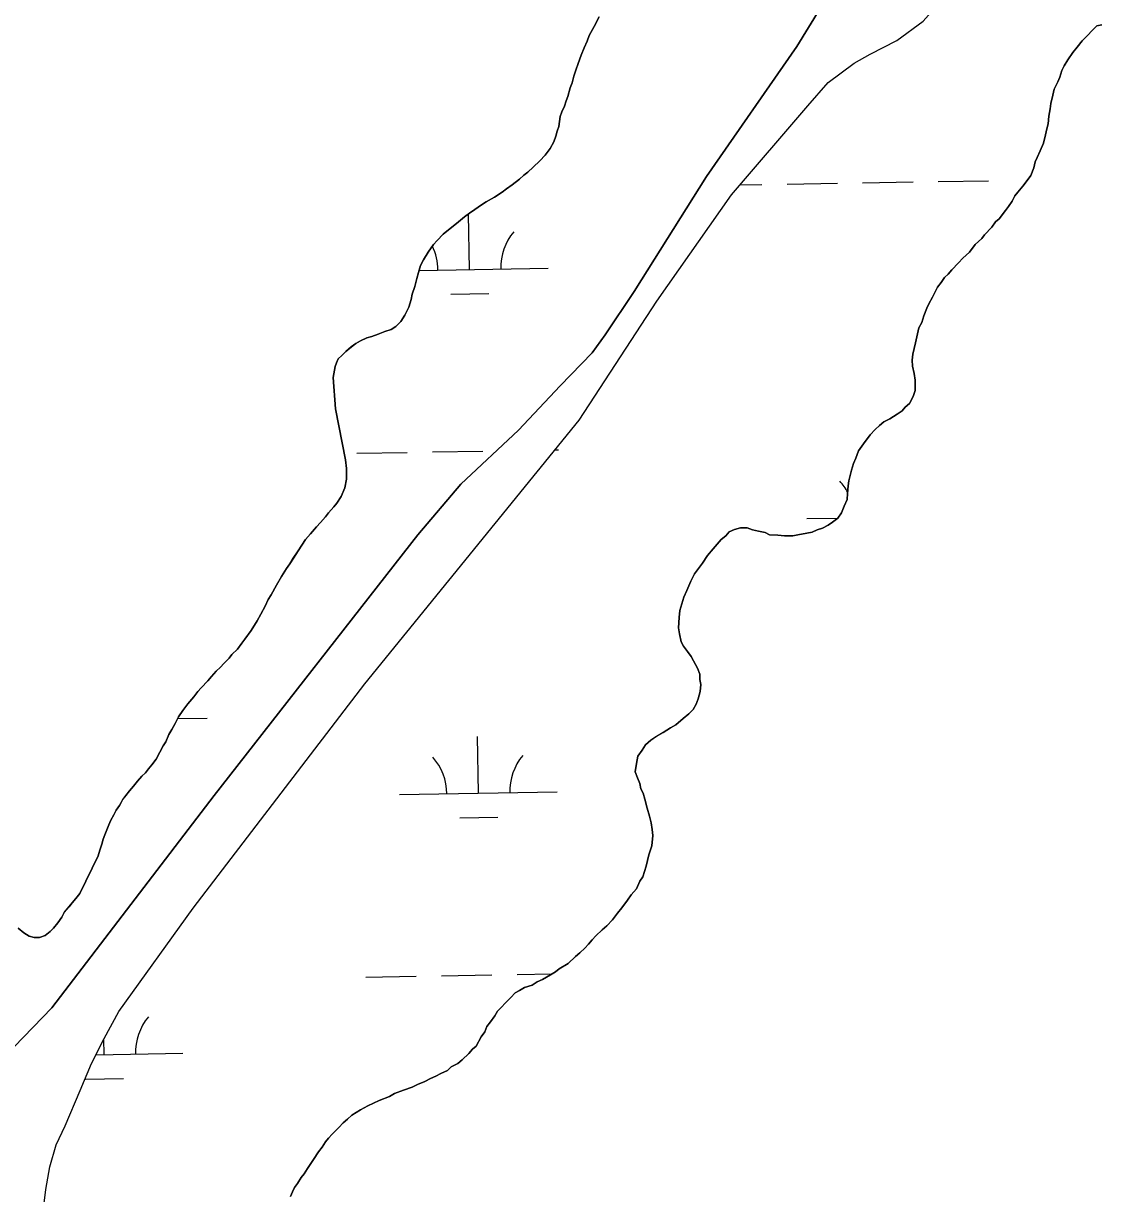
# Model space of a CAD drawing. Extents: x 3887375 to 3925618, y 296674 to 322633.
# Drawn here: x 3916580 to 3917263, y 310838 to 311581 of the extents above; entities that cross this region are included whole.
import ezdxf

# ---------------------------------------------------------------- set-up
doc = ezdxf.new("R2010")
doc.units = 0
doc.layers.add('V-TOPO-SHOR', color=7, linetype='Continuous')
doc.layers.add('V-WETL-SWMP', color=7, linetype='Continuous')

msp = doc.modelspace()

# ---------------------------------------------------------------- linework, layer by layer
at = {"layer": 'V-TOPO-SHOR'}
for points in [[(3916592.77, 310826.73), (3916594.65, 310840.54), (3916597.1, 310854.77), (3916601.17, 310868.84), (3916606.87, 310880.95), (3916616.32, 310903.32), (3916623.5, 310920.46), (3916631.51, 310936.41), (3916640.9, 310953.4), (3916688.05, 311019.17), (3916797.07, 311161.64), (3916933.26, 311328.9), (3916982.58, 311404.5), (3917029.89, 311472.07), (3917078.46, 311528.7), (3917091.29, 311543.37), (3917107.76, 311555.73), (3917118.01, 311561.36), (3917134.97, 311570.14), (3917151.65, 311582.3), (3917189.17, 311624.7), (3917224.29, 311676.02), (3917328.13, 311835.33)], [(3916483.52, 311024.33), (3916508.81, 310975.71), (3916523.31, 310949.78), (3916529.6, 310938.76), (3916537.35, 310930.48), (3916548.94, 310925.32), (3916558.62, 310924.64), (3916574.47, 310931.05), (3916598.35, 310955.77), (3916701.46, 311090.74), (3916830.73, 311256.21), (3916858.05, 311288.25), (3916894.69, 311322.62), (3916921.2, 311350.72), (3916941.54, 311371.73), (3916949.73, 311383.09), (3916968.1, 311410.7), (3917014.1, 311483.63), (3917071.33, 311566.2), (3917142, 311681.68)], [(3916945.9, 311585.2), (3916942.73, 311578.98), (3916939.55, 311573.22), (3916938.22, 311569.64), (3916936.43, 311565.34), (3916934.4, 311560.8), (3916932.63, 311555.56), (3916931.08, 311551.26), (3916929.75, 311547.45), (3916928.67, 311543.16), (3916927.56, 311540.06), (3916926.03, 311534.59), (3916924.92, 311531.72), (3916923.81, 311528.38), (3916922.24, 311524.8), (3916921.12, 311521.93)], [(3917110.58, 311309.59), (3917113.79, 311313.92), (3917117.91, 311319.7), (3917121.14, 311323.08), (3917123.92, 311325.52), (3917126.71, 311327.95), (3917130.44, 311329.93), (3917135.11, 311332.87), (3917138.37, 311334.84), (3917140.21, 311337.25), (3917142.99, 311339.68), (3917145.25, 311343.99), (3917146.58, 311347.81), (3917146.43, 311354.43), (3917145.86, 311358.67), (3917144.8, 311363.38), (3917144.71, 311367.16), (3917145.09, 311370.96), (3917146.82, 311378.09), (3917147.67, 311381.9), (3917148.96, 311387.6), (3917150.77, 311390.96), (3917152.09, 311395.25), (3917153.87, 311400.02), (3917155.23, 311402.89), (3917157.49, 311407.2), (3917160.65, 311413.42), (3917162.95, 311416.32), (3917165.24, 311419.68), (3917167.56, 311421.63), (3917169.86, 311424.52), (3917174.01, 311428.88), (3917176.78, 311431.78), (3917180.95, 311435.66), (3917184.62, 311440.48), (3917188.79, 311444.36), (3917190.62, 311446.77), (3917195.24, 311451.61), (3917197.53, 311454.98), (3917199.85, 311456.92), (3917203.98, 311462.23), (3917205.82, 311464.63), (3917208.1, 311468), (3917209.92, 311471.35), (3917211.75, 311473.76), (3917214.97, 311477.62), (3917218.19, 311481.95), (3917220.02, 311484.36), (3917221.8, 311489.14), (3917222.66, 311492.94), (3917224.01, 311495.81), (3917225.8, 311500.11), (3917228.05, 311504.9), (3917229.35, 311510.13), (3917230.21, 311513.93), (3917231.08, 311517.27), (3917231.44, 311522.01), (3917232.27, 311526.76), (3917232.67, 311530.08), (3917233.96, 311535.31), (3917234.82, 311539.12), (3917237.07, 311543.9), (3917238.43, 311546.77), (3917239.74, 311551.06), (3917241.1, 311553.93), (3917243.37, 311557.77), (3917246.57, 311562.57), (3917249.33, 311565.95), (3917252.55, 311569.81), (3917255.32, 311572.71), (3917259.48, 311577.07), (3917261.79, 311579.49), (3917265.08, 311580.04)], [(3916921.12, 311521.93), (3916920.73, 311518.61), (3916920.33, 311515.53), (3916919.22, 311512.42), (3916918.34, 311509.33), (3916917.01, 311505.75), (3916914.75, 311501.44), (3916911.53, 311497.34), (3916908.3, 311493.72), (3916903.91, 311489.59), (3916900.67, 311486.44), (3916898.11, 311484.49), (3916895.33, 311482.06), (3916890.68, 311478.4), (3916886.96, 311475.95), (3916884.41, 311473.76), (3916879.51, 311470.57), (3916874.14, 311467.61), (3916871.11, 311465.65), (3916866.92, 311462.71), (3916863.67, 311460.5), (3916860.41, 311458.06), (3916855.3, 311453.92), (3916851.36, 311450.75), (3916846.95, 311447.1), (3916843.02, 311442.99), (3916840.72, 311440.57), (3916837.28, 311435.75), (3916834.32, 311430.72), (3916832.52, 311427.13), (3916831.2, 311422.84), (3916830.1, 311419.03), (3916828.81, 311413.79), (3916827.26, 311409.03), (3916826.63, 311405.7), (3916825.09, 311400.7), (3916822.61, 311395.67), (3916819.87, 311391.59), (3916816.87, 311388.44), (3916813.84, 311386.48), (3916809.84, 311385.2), (3916805.62, 311383.68), (3916801.64, 311382.17), (3916798.34, 311381.38), (3916794.37, 311379.4), (3916791.33, 311377.67), (3916788.54, 311375.48), (3916785.07, 311372.55), (3916782.52, 311370.13), (3916780.14, 311367.85), (3916779.04, 311365.45), (3916778.29, 311362.98), (3916777.11, 311356.11), (3916778.52, 311336.26)], [(3916778.52, 311336.26), (3916784.89, 311303.74), (3916785.39, 311298.39), (3916785.46, 311295.45), (3916785.55, 311291.43), (3916784.5, 311285.97), (3916782.02, 311280.47), (3916779.28, 311276.38), (3916777.45, 311273.97), (3916773.99, 311270.11), (3916772.15, 311267.7), (3916768.93, 311264.08), (3916766.39, 311261.18), (3916762.71, 311256.83), (3916759.48, 311253.21), (3916757.2, 311249.6), (3916754.68, 311246), (3916751.72, 311241.44), (3916749.43, 311237.83), (3916747.38, 311234.71), (3916744.19, 311229.67), (3916741, 311224.15), (3916737.6, 311218.16), (3916735.78, 311215.04), (3916733.74, 311210.97), (3916731.03, 311205.7), (3916728.76, 311201.63), (3916724.88, 311195.39), (3916720.99, 311189.85), (3916718.92, 311187.44), (3916716.17, 311183.59), (3916712.7, 311180.2), (3916710.87, 311177.79), (3916707.64, 311174.41), (3916705.56, 311172.23), (3916702.78, 311169.56), (3916699.79, 311166.18), (3916697.48, 311163.52), (3916693.1, 311158.92), (3916691.02, 311156.74), (3916688.49, 311153.37), (3916684.82, 311148.79), (3916681.6, 311144.7), (3916678.86, 311140.61), (3916676.6, 311136.3), (3916674.56, 311132.47), (3916672.74, 311129.35), (3916670.72, 311124.81), (3916669.12, 311122.17), (3916666.85, 311118.1), (3916664.59, 311113.78), (3916661.83, 311110.17), (3916659.77, 311107.52), (3916657.93, 311105.11), (3916655.62, 311102.93), (3916652.85, 311099.79), (3916650.32, 311096.66), (3916647.79, 311093.52), (3916645.26, 311090.62), (3916643.43, 311088.22), (3916641.39, 311084.38), (3916639.33, 311081.26), (3916637.74, 311078.38), (3916635.93, 311075.03), (3916634.58, 311071.92), (3916633.23, 311068.81), (3916632.12, 311065.71), (3916631.01, 311062.85), (3916630.14, 311059.75), (3916628.81, 311055.94), (3916627.71, 311052.36), (3916616.17, 311028.32)], [(3916914.96, 310976.67), (3916918.23, 310978.64), (3916920.55, 310980.59), (3916926.14, 310984.03), (3916930.77, 310988.4), (3916933.55, 310990.83), (3916936.8, 310993.74), (3916939.1, 310996.16), (3916941.4, 310999.05), (3916943.71, 311001.47), (3916947.88, 311005.36), (3916950.66, 311007.79), (3916954.35, 311011.66), (3916957.56, 311015.99), (3916960.32, 311019.37), (3916963.99, 311024.18), (3916966.28, 311027.55), (3916969.5, 311031.41), (3916971.75, 311036.2), (3916973.58, 311039.08), (3916975.79, 311045.75), (3916977.51, 311052.89), (3916979.27, 311058.61), (3916980.06, 311065.25), (3916979.5, 311069.02), (3916978.93, 311073.26), (3916977.88, 311077.5), (3916976.34, 311082.66), (3916974.79, 311088.31), (3916973.76, 311092.07), (3916972.27, 311094.87), (3916971.72, 311098.17), (3916970.21, 311101.92), (3916968.71, 311105.67), (3916969.53, 311110.89), (3916970.36, 311115.64), (3916973.11, 311119.49), (3916975.4, 311122.86), (3916978.64, 311125.77), (3916982.37, 311128.23), (3916986.57, 311130.69), (3916991.23, 311133.64), (3916994.5, 311135.61), (3916999.14, 311139.5), (3917002.85, 311142.42), (3917005.62, 311145.33), (3917007.44, 311148.68), (3917008.78, 311152.02), (3917010.08, 311156.79), (3917010.46, 311161.05), (3917009.91, 311164.35), (3917009.83, 311167.66), (3917008.32, 311171.41), (3917005.85, 311176.08), (3917004.36, 311178.89), (3917001.92, 311182.14), (3916999.48, 311185.4), (3916997.99, 311188.2), (3916996.93, 311193.38), (3916996.36, 311197.15), (3916996.68, 311203.78), (3916997.05, 311208.05), (3916999.69, 311216.63), (3917001.48, 311220.92), (3917004.19, 311226.67), (3917006.44, 311231.45), (3917011.48, 311238.19), (3917014.68, 311243), (3917018.37, 311247.34), (3917023.43, 311253.14), (3917026.22, 311255.57), (3917028.53, 311257.99), (3917031.8, 311259.48), (3917035.56, 311260.52), (3917039.82, 311260.62), (3917043.16, 311259.28), (3917046.97, 311258.42), (3917051.24, 311257.57), (3917054.11, 311256.22), (3917059.33, 311255.87), (3917063.59, 311255.5), (3917068.79, 311255.62), (3917072.09, 311256.17), (3917077.74, 311257.25), (3917081.04, 311257.8), (3917084.32, 311259.3), (3917087.61, 311260.32), (3917091.34, 311262.3), (3917094.14, 311264.26), (3917097.39, 311266.7), (3917099.68, 311270.07), (3917101.47, 311274.37), (3917103.26, 311278.67), (3917103.65, 311282.46), (3917104.01, 311287.2), (3917104.4, 311290.52), (3917105.27, 311293.85), (3917106.14, 311297.18), (3917107.46, 311301.47), (3917108.8, 311304.82), (3917110.58, 311309.59)], [(3916616.17, 311028.32), (3916613.65, 311025.19), (3916611.34, 311022.53), (3916609.28, 311019.88), (3916606.29, 311016.26), (3916604.7, 311013.39), (3916602.18, 311009.78), (3916599.42, 311006.41), (3916597.34, 311004.23), (3916594.09, 311001.79), (3916590.57, 311000.52), (3916587.26, 311000.44), (3916583.93, 311001.31), (3916580.57, 311003.36), (3916576.95, 311006.35)], [(3916749.84, 310836.07), (3916751.19, 310838.94), (3916752.54, 310841.81), (3916754.38, 310844.22), (3916756.65, 310848.06), (3916758.49, 310850.47), (3916760.78, 310853.83), (3916764.43, 310859.6), (3916767.62, 310864.4), (3916769.92, 310867.29), (3916772.21, 310870.66), (3916774.04, 310873.07), (3916776.35, 310875.49), (3916780.51, 310879.84), (3916783.28, 310882.75), (3916786.06, 310885.18), (3916788.84, 310887.61), (3916794.44, 310891.05), (3916799.11, 310893.53), (3916806.12, 310897), (3916812.69, 310899.52), (3916815.96, 310901.49), (3916821.59, 310903.52), (3916827.21, 310905.54), (3916830.49, 310907.04), (3916835.18, 310909.04), (3916838.91, 310911.02), (3916842.19, 310912.52), (3916845.47, 310914.01), (3916849.68, 310916), (3916851.99, 310918.42), (3916856.2, 310920.41), (3916858.98, 310922.85), (3916863.15, 310926.73), (3916865.44, 310929.62), (3916867.76, 310931.57), (3916870.94, 310937.32), (3916873.23, 310940.68), (3916874.57, 310944.03), (3916876.87, 310946.92), (3916879.61, 310950.77), (3916881.44, 310953.65), (3916883.75, 310956.07), (3916886.52, 310958.97), (3916889.75, 310962.36), (3916892.52, 310965.26), (3916895.32, 310966.75), (3916898.59, 310968.72), (3916903.28, 310970.25), (3916906.55, 310972.22), (3916909.83, 310973.71), (3916914.96, 310976.67)]]:
    msp.add_lwpolyline(points, dxfattribs=at)
at = {"layer": 'V-WETL-SWMP'}
for p, q in [((3917035.28, 311478.36), (3917049.18, 311478.6)), ((3917065.18, 311478.87), (3917097.17, 311479.42)), ((3917113.17, 311479.69), (3917145.17, 311480.24)), ((3917161.16, 311480.52), (3917193.16, 311481.07)), ((3916863.49, 311424.66), (3916862.88, 311459.91)), ((3916831.59, 311424.11), (3916913.48, 311425.52)), ((3916851.75, 311409.02), (3916875.75, 311409.44)), ((3916792.07, 311307.98), (3916824.07, 311308.53)), ((3916840.06, 311308.81), (3916872.06, 311309.36)), ((3916917.99, 311310.15), (3916920.05, 311310.18)), ((3917077.67, 311266.45), (3917097.45, 311266.79)), ((3916678.28, 311139.51), (3916697.03, 311139.83)), ((3916869.2, 311092.03), (3916868.58, 311128.03)), ((3916819.2, 311091.18), (3916919.19, 311092.89)), ((3916857.46, 311076.4), (3916881.46, 311076.81)), ((3916845.77, 310976.18), (3916877.77, 310976.73)), ((3916893.77, 310977.01), (3916916.15, 310977.39)), ((3916797.78, 310975.36), (3916829.78, 310975.91)), ((3916631.54, 310926.07), (3916631.36, 310936.12)), ((3916626.28, 310925.98), (3916681.53, 310926.93)), ((3916619.8, 310910.43), (3916643.8, 310910.85))]:
    msp.add_line(p, q, dxfattribs=at)
for points in [[(3917263.34, 311914.6), (3917247.09, 311899.42), (3917231.86, 311879.44), (3917202.6, 311839.81), (3917187.23, 311812.88), (3917178.39, 311790.63), (3917171.33, 311769.93), (3917166.72, 311747.48), (3917162.62, 311728.97), (3917155.02, 311705.54), (3917142, 311681.68), (3917071.34, 311566.2), (3917014.1, 311483.64), (3916968.1, 311410.7)], [(3916592.77, 310826.73), (3916594.64, 310840.54), (3916597.1, 310854.77), (3916601.17, 310868.84), (3916606.87, 310880.95), (3916616.32, 310903.32), (3916623.5, 310920.46), (3916631.51, 310936.41), (3916640.89, 310953.4), (3916688.05, 311019.17), (3916797.07, 311161.64), (3916933.26, 311328.9), (3916982.58, 311404.5), (3917029.89, 311472.07), (3917078.46, 311528.7), (3917091.29, 311543.37), (3917107.76, 311555.73), (3917118.01, 311561.36), (3917134.97, 311570.14), (3917151.65, 311582.3), (3917189.17, 311624.7), (3917224.29, 311676.02), (3917328.13, 311835.33)], [(3916968.1, 311410.7), (3916949.73, 311383.09), (3916941.54, 311371.73), (3916921.2, 311350.72), (3916894.69, 311322.62), (3916858.05, 311288.25), (3916830.73, 311256.21), (3916701.46, 311090.73), (3916598.35, 310955.77), (3916574.47, 310931.05), (3916558.62, 310924.64), (3916548.94, 310925.32), (3916537.35, 310930.48), (3916529.6, 310938.76), (3916523.31, 310949.78), (3916508.81, 310975.71), (3916483.52, 311024.33), (3916439.77, 311125.33), (3916404.48, 311215.47), (3916357.11, 311336.28), (3916309.54, 311465.62), (3916261.73, 311591.79)], [(3916778.52, 311336.26), (3916777.11, 311356.11), (3916778.29, 311362.98), (3916779.04, 311365.45), (3916780.14, 311367.85), (3916782.52, 311370.13), (3916785.07, 311372.55), (3916788.55, 311375.48), (3916791.33, 311377.67), (3916794.37, 311379.4), (3916798.34, 311381.38), (3916801.64, 311382.17), (3916805.62, 311383.68), (3916809.84, 311385.2), (3916813.83, 311386.48), (3916816.86, 311388.44), (3916819.87, 311391.59), (3916822.61, 311395.67), (3916825.09, 311400.7), (3916826.63, 311405.7), (3916827.26, 311409.03), (3916828.81, 311413.79), (3916830.1, 311419.03), (3916831.2, 311422.84), (3916832.52, 311427.13), (3916834.32, 311430.72), (3916837.28, 311435.76), (3916840.71, 311440.57), (3916843.02, 311442.99), (3916846.95, 311447.1), (3916851.36, 311450.75), (3916855.3, 311453.92), (3916860.41, 311458.06), (3916863.67, 311460.5), (3916866.93, 311462.71), (3916871.11, 311465.64), (3916874.14, 311467.61), (3916879.51, 311470.57), (3916884.41, 311473.76), (3916886.96, 311475.95), (3916890.68, 311478.4), (3916895.33, 311482.06), (3916898.11, 311484.49), (3916900.67, 311486.44), (3916903.91, 311489.6), (3916908.3, 311493.72), (3916911.53, 311497.34), (3916914.75, 311501.44), (3916917.01, 311505.75), (3916918.34, 311509.33), (3916919.22, 311512.43), (3916920.33, 311515.53), (3916920.73, 311518.61), (3916921.12, 311521.93), (3916922.24, 311524.8), (3916923.81, 311528.38), (3916924.92, 311531.72), (3916926.03, 311534.59), (3916927.56, 311540.06), (3916928.67, 311543.16), (3916929.75, 311547.45), (3916931.08, 311551.26), (3916932.64, 311555.56), (3916934.4, 311560.8), (3916936.43, 311565.34), (3916938.22, 311569.64), (3916939.55, 311573.22), (3916942.73, 311578.98), (3916945.9, 311585.2)], [(3917265.08, 311580.04), (3917261.79, 311579.49), (3917259.48, 311577.07), (3917255.32, 311572.71), (3917252.55, 311569.81), (3917249.33, 311565.95), (3917246.57, 311562.57), (3917243.37, 311557.77), (3917241.1, 311553.93), (3917239.74, 311551.06), (3917238.43, 311546.77), (3917237.07, 311543.9), (3917234.82, 311539.12), (3917233.96, 311535.31), (3917232.67, 311530.08), (3917232.27, 311526.76), (3917231.44, 311522.01), (3917231.08, 311517.27), (3917230.21, 311513.93), (3917229.35, 311510.13), (3917228.05, 311504.89), (3917225.8, 311500.11), (3917224.01, 311495.81), (3917222.66, 311492.94), (3917221.8, 311489.14), (3917220.02, 311484.36), (3917218.18, 311481.95), (3917214.97, 311477.62), (3917211.75, 311473.76), (3917209.92, 311471.35), (3917208.1, 311468), (3917205.82, 311464.63), (3917203.98, 311462.22), (3917199.85, 311456.92), (3917197.53, 311454.98), (3917195.24, 311451.61), (3917190.62, 311446.77), (3917188.79, 311444.36), (3917184.62, 311440.48), (3917180.95, 311435.66), (3917176.78, 311431.78), (3917174.01, 311428.88), (3917169.86, 311424.52), (3917167.56, 311421.63), (3917165.24, 311419.68), (3917162.95, 311416.32), (3917160.66, 311413.42), (3917157.49, 311407.2), (3917155.23, 311402.89), (3917153.87, 311400.02), (3917152.09, 311395.25), (3917150.77, 311390.96), (3917148.96, 311387.6), (3917147.68, 311381.9), (3917146.82, 311378.09), (3917145.09, 311370.96), (3917144.71, 311367.16), (3917144.8, 311363.38), (3917145.85, 311358.67), (3917146.43, 311354.43), (3917146.58, 311347.81), (3917145.25, 311343.99), (3917142.99, 311339.68), (3917140.21, 311337.25), (3917138.37, 311334.84), (3917135.11, 311332.87), (3917130.44, 311329.92), (3917126.71, 311327.95), (3917123.92, 311325.51), (3917121.14, 311323.08), (3917117.91, 311319.7), (3917113.79, 311313.92), (3917110.58, 311309.59), (3917108.8, 311304.82), (3917107.46, 311301.47), (3917106.14, 311297.18), (3917105.27, 311293.85), (3917104.4, 311290.52), (3917104.01, 311287.2), (3917103.65, 311282.46), (3917103.26, 311278.67), (3917101.47, 311274.37), (3917099.68, 311270.07), (3917097.39, 311266.7), (3917094.14, 311264.26), (3917091.35, 311262.3), (3917087.61, 311260.32), (3917084.32, 311259.3), (3917081.04, 311257.8), (3917077.74, 311257.25), (3917072.09, 311256.17), (3917068.79, 311255.62), (3917063.59, 311255.5)], [(3916737.6, 311218.16), (3916741, 311224.15), (3916744.19, 311229.67), (3916747.38, 311234.71), (3916749.44, 311237.83), (3916751.71, 311241.43), (3916754.68, 311246), (3916757.2, 311249.61), (3916759.48, 311253.21), (3916762.71, 311256.83), (3916766.39, 311261.18), (3916768.93, 311264.07), (3916772.15, 311267.7), (3916773.99, 311270.11), (3916777.45, 311273.97), (3916779.28, 311276.38), (3916782.02, 311280.47), (3916784.5, 311285.97), (3916785.55, 311291.43), (3916785.46, 311295.45), (3916785.39, 311298.39), (3916784.89, 311303.74), (3916778.52, 311336.26)], [(3917063.59, 311255.5), (3917059.33, 311255.87), (3917054.11, 311256.22), (3917051.24, 311257.58), (3917046.96, 311258.42), (3917043.16, 311259.28), (3917039.82, 311260.62), (3917035.56, 311260.52), (3917031.8, 311259.48), (3917028.52, 311257.99), (3917026.22, 311255.57), (3917023.44, 311253.14), (3917018.37, 311247.34), (3917014.68, 311243), (3917011.48, 311238.19), (3917006.44, 311231.45), (3917004.19, 311226.67), (3917001.48, 311220.92), (3916999.69, 311216.63), (3916997.05, 311208.05), (3916996.68, 311203.78), (3916996.36, 311197.15), (3916996.93, 311193.38), (3916997.99, 311188.2), (3916999.48, 311185.4), (3917001.92, 311182.14), (3917004.36, 311178.89), (3917005.85, 311176.08), (3917008.32, 311171.41), (3917009.83, 311167.66), (3917009.91, 311164.35), (3917010.46, 311161.05), (3917010.08, 311156.79), (3917008.78, 311152.03), (3917007.44, 311148.68), (3917005.62, 311145.33), (3917002.85, 311142.42), (3916999.14, 311139.5), (3916994.5, 311135.6), (3916991.23, 311133.64), (3916986.57, 311130.69), (3916982.37, 311128.22), (3916978.64, 311125.77), (3916975.4, 311122.86), (3916973.11, 311119.49), (3916970.36, 311115.64), (3916969.53, 311110.89), (3916968.71, 311105.67), (3916970.21, 311101.92), (3916971.72, 311098.17), (3916972.27, 311094.87), (3916973.75, 311092.07), (3916974.79, 311088.31), (3916976.34, 311082.66), (3916977.88, 311077.5), (3916978.93, 311073.26), (3916979.5, 311069.02), (3916980.06, 311065.25), (3916979.27, 311058.61), (3916977.51, 311052.89), (3916975.79, 311045.75), (3916973.58, 311039.08), (3916971.75, 311036.2), (3916969.5, 311031.41), (3916966.28, 311027.55), (3916963.99, 311024.18), (3916960.32, 311019.37), (3916957.56, 311015.99), (3916954.35, 311011.66), (3916950.66, 311007.79), (3916947.88, 311005.36), (3916943.71, 311001.47), (3916941.4, 310999.05), (3916939.1, 310996.16), (3916936.8, 310993.74), (3916933.55, 310990.83), (3916930.77, 310988.4), (3916926.14, 310984.03), (3916920.55, 310980.59), (3916918.23, 310978.64), (3916914.96, 310976.67), (3916909.83, 310973.71), (3916906.55, 310972.22), (3916903.28, 310970.25), (3916898.59, 310968.72), (3916895.32, 310966.75), (3916892.52, 310965.26), (3916889.75, 310962.36), (3916886.52, 310958.97), (3916883.75, 310956.07), (3916881.44, 310953.65), (3916879.61, 310950.77), (3916876.87, 310946.92), (3916874.57, 310944.03), (3916873.23, 310940.68), (3916870.94, 310937.32), (3916867.76, 310931.57), (3916865.44, 310929.62), (3916863.15, 310926.73), (3916858.98, 310922.84), (3916856.2, 310920.41)], [(3916576.95, 311006.35), (3916580.57, 311003.36), (3916583.93, 311001.31), (3916587.26, 311000.44), (3916590.57, 311000.52), (3916594.09, 311001.79), (3916597.34, 311004.23), (3916599.42, 311006.41), (3916602.18, 311009.78), (3916604.7, 311013.39), (3916606.29, 311016.27), (3916609.27, 311019.88), (3916611.34, 311022.53), (3916613.65, 311025.19), (3916616.17, 311028.32), (3916627.71, 311052.36), (3916628.81, 311055.94), (3916630.14, 311059.75), (3916631.01, 311062.85), (3916632.12, 311065.71), (3916633.23, 311068.81), (3916634.58, 311071.92), (3916635.93, 311075.03), (3916637.74, 311078.38), (3916639.33, 311081.26), (3916641.39, 311084.38), (3916643.43, 311088.21), (3916645.26, 311090.62), (3916647.79, 311093.52), (3916650.32, 311096.66), (3916652.85, 311099.79), (3916655.62, 311102.93), (3916657.93, 311105.11), (3916659.77, 311107.52), (3916661.83, 311110.17), (3916664.59, 311113.78), (3916666.85, 311118.1), (3916669.12, 311122.17), (3916670.71, 311124.81), (3916672.74, 311129.35), (3916674.56, 311132.47), (3916676.6, 311136.3), (3916678.86, 311140.61), (3916681.6, 311144.7), (3916684.82, 311148.79), (3916688.5, 311153.38), (3916691.02, 311156.75), (3916693.1, 311158.92), (3916697.48, 311163.52), (3916699.79, 311166.18), (3916702.78, 311169.56), (3916705.56, 311172.23), (3916707.64, 311174.4), (3916710.87, 311177.79), (3916712.7, 311180.2), (3916716.17, 311183.59), (3916718.92, 311187.44), (3916720.99, 311189.86), (3916724.88, 311195.39), (3916728.76, 311201.63), (3916731.03, 311205.7), (3916733.74, 311210.97), (3916735.78, 311215.04), (3916737.6, 311218.16)], [(3916856.2, 310920.41), (3916851.99, 310918.42), (3916849.68, 310916), (3916845.47, 310914.01), (3916842.19, 310912.52), (3916838.91, 310911.02), (3916835.18, 310909.04), (3916830.49, 310907.04), (3916827.21, 310905.54), (3916821.59, 310903.52), (3916815.96, 310901.49), (3916812.69, 310899.52), (3916806.13, 310897), (3916799.11, 310893.53), (3916794.44, 310891.05), (3916788.84, 310887.61), (3916786.06, 310885.18), (3916783.28, 310882.75), (3916780.51, 310879.84), (3916776.35, 310875.49), (3916774.04, 310873.07), (3916772.21, 310870.66), (3916769.92, 310867.29), (3916767.62, 310864.4), (3916764.43, 310859.6), (3916760.78, 310853.83), (3916758.49, 310850.47), (3916756.65, 310848.06), (3916754.38, 310844.22), (3916752.54, 310841.81), (3916751.19, 310838.94), (3916749.84, 310836.07)]]:
    msp.add_lwpolyline(points, dxfattribs=at)
for centre, start, end in [((3916918.71, 311426.08), 140.21154, 181.75519), ((3916808.24, 311424.19), 0.21154, 25.80577), ((3917072.42, 311266.83), 27.46127, 41.7552), ((3916813.95, 311091.56), 0.21154, 41.7552), ((3916924.42, 311093.46), 140.21154, 181.75519), ((3916686.76, 310927.49), 140.21154, 181.75519)]:
    msp.add_arc(centre, 35.25, start, end, dxfattribs=at)

doc.saveas('drawing.dxf')
